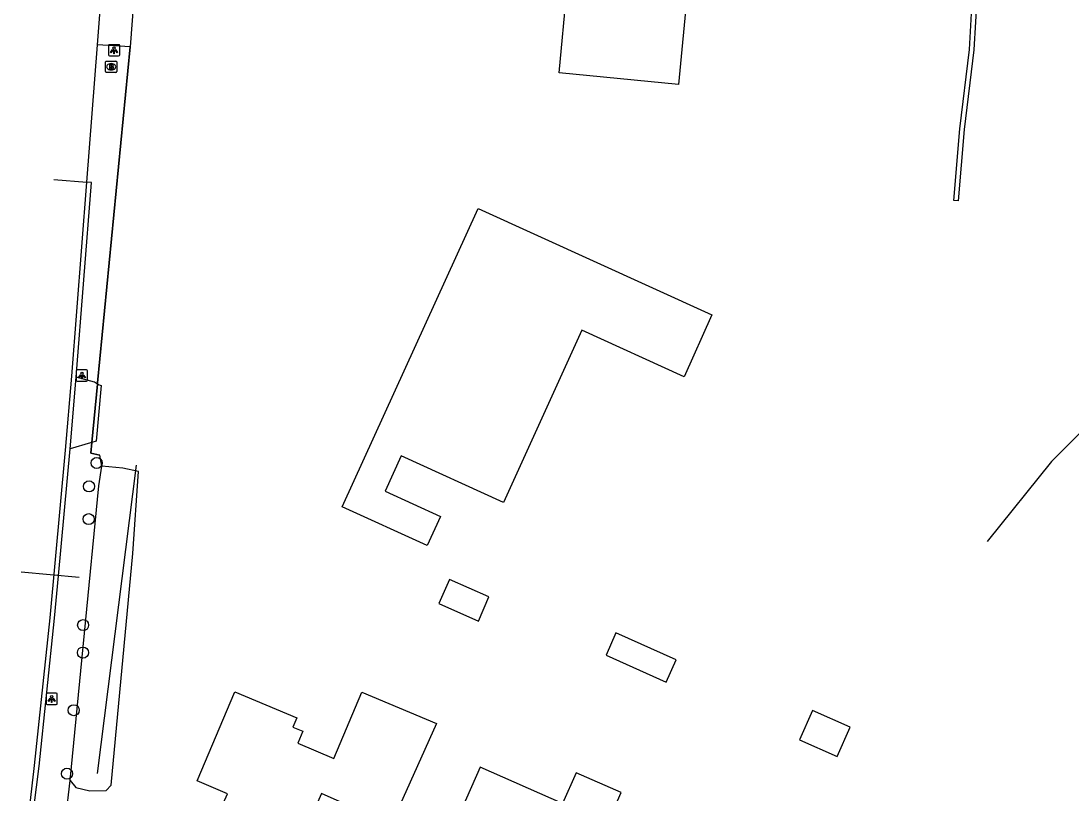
# Model space of a CAD drawing. Extents: x 162157 to 163165, y 378998 to 380775.
# Drawn here: x 162211.1 to 162303.8, y 380291.9 to 380360.2 of the extents above; entities that cross this region are included whole.
import ezdxf

# ---------------------------------------------------------------- set-up
doc = ezdxf.new("R2010")
doc.units = 0
for name, color, linetype in [('IMGEO_Berm_open', 7, 'Continuous'), ('IMGEO_Boom', 7, 'Continuous'), ('IMGEO_Brandkraan', 7, 'Continuous'), ('IMGEO_Duiker', 7, 'Continuous'), ('IMGEO_Groenvoorziening', 7, 'Continuous'), ('IMGEO_Haag', 7, 'Continuous'), ('IMGEO_Hek', 7, 'Continuous'), ('IMGEO_Lichtpunt', 7, 'Continuous'), ('IMGEO_Pand', 7, 'Continuous'), ('IMGEO_Pand_vergunning_verleend', 7, 'Continuous'), ('IMGEO_Rijbaan_lokaal_gesloten', 7, 'Continuous'), ('IMGEO_Rijbaan_lokaal_open', 7, 'Continuous'), ('IMGEO_Voetpad_open', 7, 'Continuous'), ('IMGEO_Walbescherming', 7, 'Continuous'), ('IMGEO_Waterloop', 7, 'Continuous')]:
    doc.layers.add(name, color=color, linetype=linetype)

msp = doc.modelspace()

# ---------------------------------------------------------------- linework, layer by layer
at = {"layer": 'IMGEO_Berm_open'}
for points in [[(162215.994, 380328.723), (162217.328, 380345.931), (162216.929, 380345.962)], [(162212.183, 380290.27), (162212.245, 380290.665), (162212.705, 380294.386), (162214.082, 380307.444), (162214.426, 380311.196), (162215.452, 380322.398)]]:
    msp.add_lwpolyline(points, dxfattribs=at)
at = {"layer": 'IMGEO_Boom'}
for centre in [(162217.793, 380321.15), (162217.122, 380319.08), (162217.092, 380316.193), (162216.596, 380306.833), (162216.578, 380304.408), (162215.771, 380299.319), (162215.167, 380293.708)]:
    msp.add_circle(centre, 0.489, dxfattribs=at)
at = {"layer": 'IMGEO_Brandkraan'}
for p, q in [((162218.572, 380355.713), (162218.572, 380356.565)), ((162218.647, 380356.639), (162219.499, 380356.639)), ((162219.06, 380356.419), (162219.085, 380356.419)), ((162219.573, 380356.565), (162219.573, 380355.713)), ((162219.499, 380355.639), (162218.647, 380355.639)), ((162219.083, 380355.859), (162219.058, 380355.859))]:
    msp.add_line(p, q, dxfattribs=at)
for points in [[(162218.572, 380355.713), (162218.572, 380356.565)], [(162218.647, 380356.639), (162219.499, 380356.639)], [(162218.92, 380356.339), (162218.92, 380355.939), (162219.133, 380355.939)], [(162219.151, 380356.339), (162218.92, 380356.339)], [(162219.099, 380356.258), (162219.045, 380356.258), (162219.045, 380356.182)], [(162219.045, 380356.182), (162219.098, 380356.182)], [(162219.107, 380356.106), (162219.045, 380356.106), (162219.045, 380356.025)], [(162219.045, 380356.025), (162219.107, 380356.025)], [(162219.573, 380356.565), (162219.573, 380355.713)], [(162219.499, 380355.639), (162218.647, 380355.639)]]:
    msp.add_lwpolyline(points, dxfattribs=at)
for centre, radius, start, end in [((162218.649, 380356.563), 0.0765, 91.55205, 178.44795), ((162218.649, 380356.563), 0.0765, 91.55205, 178.44795), ((162219.1, 380356.22), 0.0379, 267.82845, 90.93552), ((162219.108, 380356.065), 0.0404, 269.87594, 90.50774), ((162219.155, 380356.194), 0.145, 59.4692, 91.53667), ((162219.18, 380356.241), 0.0922, 285.51372, 58.15012), ((162219.185, 380356.049), 0.105, 301.31148, 78.98903), ((162219.497, 380356.563), 0.0765, 1.55205, 88.44795), ((162219.497, 380356.563), 0.0765, 1.55205, 88.44795), ((162218.649, 380355.715), 0.0765, 181.55205, 268.44795), ((162218.649, 380355.715), 0.0765, 181.55205, 268.44795), ((162219.139, 380356.19), 0.251, 268.66757, 293.53466), ((162219.497, 380355.715), 0.0765, 271.55205, 358.44795), ((162219.497, 380355.715), 0.0765, 271.55205, 358.44795)]:
    msp.add_arc(centre, radius, start, end, dxfattribs=at)
for centre, major_axis, ratio, start_param, end_param in [((162219.059, 380356.139), (-0.387, 0.002), 0.722429, 4.712389, 7.853982), ((162219.084, 380356.139), (-0.39, 0.002), 0.717154, 1.570796, 4.712389)]:
    msp.add_ellipse(centre, major_axis=major_axis, ratio=ratio, start_param=start_param, end_param=end_param, dxfattribs=at)
at = {"layer": 'IMGEO_Duiker'}
msp.add_lwpolyline([(162216.25, 380311.024), (162211.111, 380311.51), (162211.111, 380311.51)], dxfattribs=at)
at = {"layer": 'IMGEO_Groenvoorziening'}
for points in [[(162217.864, 380328.106), (162217.875, 380328.225), (162220.76, 380357.886)], [(162217.864, 380328.106), (162218.184, 380327.996), (162217.751, 380323.064), (162217.365, 380322.948)], [(162218.248, 380320.874), (162218.063, 380321.854), (162217.274, 380322.008), (162217.365, 380322.948)], [(162215.078, 380289.811), (162215.461, 380293.102)]]:
    msp.add_lwpolyline(points, dxfattribs=at)
at = {"layer": 'IMGEO_Haag'}
msp.add_lwpolyline([(162293.894, 380344.291), (162293.495, 380344.324), (162294.022, 380350.652), (162294.878, 380357.672), (162295.306, 380365.11), (162295.888, 380371.054), (162296.286, 380371.015), (162295.705, 380365.079), (162295.277, 380357.636), (162294.42, 380350.611), (162293.894, 380344.291)], dxfattribs=at)
at = {"layer": 'IMGEO_Hek'}
for points in [[(162220.76, 380357.886), (162217.875, 380328.225)], [(162323.356, 380343.169), (162323.394, 380342.672), (162323.328, 380342.179), (162323.161, 380341.709), (162322.848, 380341.22), (162316.626, 380335.837), (162302.134, 380321.29), (162296.456, 380314.219)], [(162217.875, 380328.225), (162217.864, 380328.106)], [(162217.864, 380328.106), (162217.365, 380322.948)], [(162217.365, 380322.948), (162217.274, 380322.008), (162218.063, 380321.854)]]:
    msp.add_lwpolyline(points, dxfattribs=at)
at = {"layer": 'IMGEO_Lichtpunt'}
for p, q in [((162218.83, 380357.995), (162218.83, 380357.188)), ((162218.83, 380357.995), (162218.83, 380357.188)), ((162219.732, 380358.09), (162218.924, 380358.09)), ((162219.732, 380358.09), (162218.924, 380358.09)), ((162219.826, 380357.188), (162219.826, 380357.995)), ((162219.826, 380357.188), (162219.826, 380357.995)), ((162218.924, 380357.094), (162219.732, 380357.094)), ((162218.924, 380357.094), (162219.732, 380357.094)), ((162215.989, 380329.285), (162215.989, 380328.478)), ((162215.989, 380329.285), (162215.989, 380328.478)), ((162216.891, 380329.38), (162216.083, 380329.38)), ((162216.891, 380329.38), (162216.083, 380329.38)), ((162216.985, 380328.478), (162216.985, 380329.285)), ((162216.985, 380328.478), (162216.985, 380329.285)), ((162216.083, 380328.384), (162216.891, 380328.384)), ((162216.083, 380328.384), (162216.891, 380328.384)), ((162213.322, 380300.715), (162213.322, 380299.908)), ((162213.322, 380300.715), (162213.322, 380299.908)), ((162214.224, 380300.81), (162213.416, 380300.81)), ((162214.224, 380300.81), (162213.416, 380300.81)), ((162214.318, 380299.908), (162214.318, 380300.715)), ((162214.318, 380299.908), (162214.318, 380300.715)), ((162213.416, 380299.814), (162214.224, 380299.814)), ((162213.416, 380299.814), (162214.224, 380299.814))]:
    msp.add_line(p, q, dxfattribs=at)
for points in [[(162219.204, 380357.659), (162219.243, 380357.631), (162219.055, 380357.369), (162219.017, 380357.396), (162219.204, 380357.659)], [(162219.306, 380357.611), (162219.353, 380357.611), (162219.353, 380357.289), (162219.306, 380357.289), (162219.306, 380357.611)], [(162219.416, 380357.631), (162219.454, 380357.658), (162219.641, 380357.396), (162219.602, 380357.368), (162219.416, 380357.631)], [(162216.363, 380328.949), (162216.402, 380328.921), (162216.214, 380328.659), (162216.176, 380328.686), (162216.363, 380328.949)], [(162216.465, 380328.901), (162216.512, 380328.901), (162216.512, 380328.579), (162216.465, 380328.579), (162216.465, 380328.901)], [(162216.575, 380328.921), (162216.613, 380328.948), (162216.8, 380328.686), (162216.761, 380328.658), (162216.575, 380328.921)], [(162213.696, 380300.379), (162213.735, 380300.351), (162213.547, 380300.089), (162213.509, 380300.116), (162213.696, 380300.379)], [(162213.908, 380300.351), (162213.946, 380300.378), (162214.133, 380300.116), (162214.094, 380300.088), (162213.908, 380300.351)], [(162213.798, 380300.331), (162213.845, 380300.331), (162213.845, 380300.009), (162213.798, 380300.009), (162213.798, 380300.331)]]:
    msp.add_lwpolyline(points, dxfattribs=at)
for centre in [(162219.329, 380357.793), (162216.488, 380329.083), (162213.821, 380300.513)]:
    msp.add_circle(centre, 0.0994, dxfattribs=at)
for centre, start, end in [((162218.924, 380357.995), 90, 180), ((162218.924, 380357.995), 90, 180), ((162219.732, 380357.995), 0, 90), ((162219.732, 380357.995), 0, 90), ((162218.924, 380357.188), 180, 270), ((162218.924, 380357.188), 180, 270), ((162219.732, 380357.188), 270, 0), ((162219.732, 380357.188), 270, 360), ((162216.083, 380329.285), 90, 180), ((162216.083, 380329.285), 90, 180), ((162216.891, 380329.285), 0, 90), ((162216.891, 380329.285), 0, 90), ((162216.083, 380328.478), 180, 270), ((162216.083, 380328.478), 180, 270), ((162216.891, 380328.478), 270, 0), ((162216.891, 380328.478), 270, 360), ((162213.416, 380300.715), 90, 180), ((162213.416, 380300.715), 90, 180), ((162214.224, 380300.715), 0, 90), ((162214.224, 380300.715), 0, 90), ((162213.416, 380299.908), 180, 270), ((162213.416, 380299.908), 180, 270), ((162214.224, 380299.908), 270, 0), ((162214.224, 380299.908), 270, 360)]:
    msp.add_arc(centre, 0.0946, start, end, dxfattribs=at)
at = {"layer": 'IMGEO_Pand'}
for points in [[(162258.628, 380355.598), (162259.332, 380362.868), (162260.309, 380362.778), (162261.154, 380371.224), (162260.17, 380371.27), (162260.6, 380376.285), (162265.87, 380375.834), (162265.829, 380375.355), (162269.652, 380374.905), (162269.253, 380370.794), (162270.726, 380370.651), (162269.168, 380354.576), (162258.628, 380355.598)], [(162248.947, 380310.862), (162248.009, 380308.736), (162251.504, 380307.194), (162252.442, 380309.321), (162248.947, 380310.862)], [(162268.981, 380303.762), (162263.659, 380306.142), (162262.781, 380304.178), (162268.103, 380301.797), (162268.981, 380303.762)], [(162243.811, 380289.227), (162237.655, 380291.963), (162235.552, 380287.241), (162230.939, 380289.296), (162231.293, 380290.09), (162228.972, 380291.073), (162229.338, 380291.939), (162226.667, 380293.069), (162230.004, 380300.952), (162235.465, 380298.64), (162235.122, 380297.83), (162236, 380297.458), (162235.555, 380296.406), (162238.732, 380295.061), (162241.211, 380300.918), (162247.796, 380298.131), (162243.811, 380289.227)], [(162284.333, 380297.818), (162281.017, 380299.298), (162279.863, 380296.712), (162283.18, 380295.233), (162284.333, 380297.818)], [(162251.661, 380294.287), (162250.012, 380290.544), (162248.822, 380291.068), (162245.508, 380283.546), (162251.463, 380280.922), (162253.275, 380285.035), (162255.105, 380284.229), (162256.348, 380287.05), (162257.362, 380286.604), (162258.05, 380288.169), (162261.692, 380286.565), (162264.107, 380292.045), (162260.131, 380293.797), (162258.935, 380291.082), (162251.661, 380294.287)]]:
    msp.add_lwpolyline(points, dxfattribs=at)
at = {"layer": 'IMGEO_Pand_vergunning_verleend'}
msp.add_lwpolyline([(162272.114, 380334.221), (162269.689, 380328.761), (162260.656, 380332.874), (162253.726, 380317.65), (162244.679, 380321.768), (162243.264, 380318.66), (162248.167, 380316.428), (162246.996, 380313.855), (162239.488, 380317.273), (162251.483, 380343.621), (162272.114, 380334.221)], dxfattribs=at)
at = {"layer": 'IMGEO_Rijbaan_lokaal_gesloten'}
msp.add_lwpolyline([(162212.308, 380294.432), (162213.684, 380307.483), (162215.041, 380322.276), (162215.604, 380328.828), (162216.929, 380345.962)], dxfattribs=at)
msp.add_arc((162056.725, 380311.579), 156.525, 352.19757, 353.71058, dxfattribs=at)
at = {"layer": 'IMGEO_Rijbaan_lokaal_open'}
for points in [[(162217.854, 380358.075), (162218.543, 380366.906)], [(162216.929, 380345.962), (162217.854, 380358.075)], [(162214.013, 380346.192), (162214.014, 380346.192), (162216.929, 380345.962)]]:
    msp.add_lwpolyline(points, dxfattribs=at)
at = {"layer": 'IMGEO_Voetpad_open'}
for points in [[(162221.34, 380365.659), (162220.76, 380357.886)], [(162220.76, 380357.886), (162217.854, 380358.075)], [(162215.452, 380322.398), (162215.994, 380328.723)], [(162217.864, 380328.106), (162217.603, 380328.3), (162215.994, 380328.723)], [(162217.365, 380322.948), (162217.864, 380328.106)], [(162217.365, 380322.948), (162217.255, 380322.933), (162215.452, 380322.398)]]:
    msp.add_lwpolyline(points, dxfattribs=at)
at = {"layer": 'IMGEO_Walbescherming'}
msp.add_lwpolyline([(162217.859, 380293.739), (162221.32, 380320.957)], dxfattribs=at)
at = {"layer": 'IMGEO_Waterloop'}
for points in [[(162215.461, 380293.102), (162217.974, 380319.147), (162218.248, 380320.874)], [(162215.461, 380293.102), (162215.966, 380292.497), (162217.2, 380292.19), (162218.646, 380292.219), (162219.082, 380292.7), (162220.979, 380313.143), (162221.489, 380320.398), (162220.112, 380320.684), (162218.248, 380320.874)]]:
    msp.add_lwpolyline(points, dxfattribs=at)

doc.saveas('drawing.dxf')
